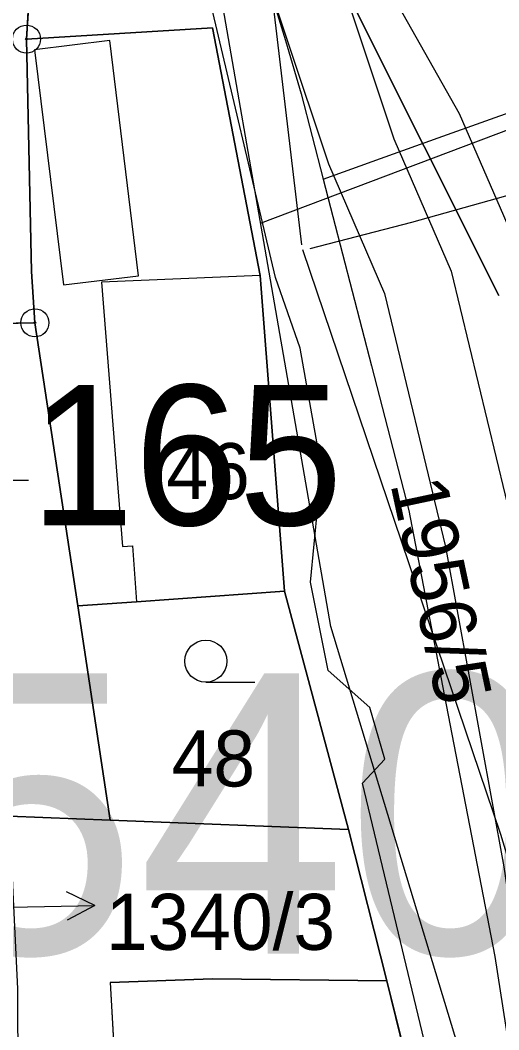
# Model space of a CAD drawing. Extents: x -706130 to -698555, y -971544 to -967260.
# Drawn here: x -704421.24 to -704404.16, y -969397.27 to -969361.26 of the extents above; entities that cross this region are included whole.
import ezdxf

# ---------------------------------------------------------------- set-up
doc = ezdxf.new("R2010")
doc.units = 0
for name, color, linetype in [('_Doplněk budov pro zastavěnost', 7, 'Continuous'), ('_Polohopis reambulance', 7, 'Continuous'), ('BPEJ I-II trida ochrany S', 7, 'Continuous'), ('Docházková izochrona - BUS S', 7, 'Continuous'), ('Docházková izochrona - VLAK N', 7, 'Continuous'), ('Kanalizace_stoka bez rozlišení N', 7, 'Continuous'), ('KN_Budovy', 7, 'Continuous'), ('KN_Budovy_cisla_domovni', 7, 'Continuous'), ('KN_Hranice_parcel', 7, 'Continuous'), ('KN_Hranice_parcel_vnitrni_kresba', 7, 'Continuous'), ('KN_Parcelni cisla', 7, 'Continuous'), ('KN_Parcelni cisla_sipky', 7, 'Continuous'), ('KN_Polygon parcely', 7, 'Continuous'), ('KN_POZEMKY_13_ZASTAVENA PLOCHA', 7, 'Continuous'), ('KN_POZEMKY_14_OSTATNI PLOCHA', 7, 'Continuous'), ('KN_POZEMKY_5_ZAHRADA', 7, 'Continuous'), ('KN_VYUZITI_17_ostatni plocha_ostatni komunikace', 7, 'Continuous'), ('KN_Značky bodu BP', 7, 'Continuous'), ('KN_Značky budov', 7, 'Continuous'), ('KN_Značky kultur', 7, 'Continuous'), ('Koridor pro umístění staveb pro snižování ohrožení území povodněmi N', 7, 'Continuous'), ('Koridor pro umístění staveb pro snižování ohrožení území povodněmi N ŠRAFY', 7, 'Continuous'), ('Nemovité kulturní památky popis', 7, 'Continuous'), ('Nemovité kulturní památky S', 7, 'Continuous'), ('Plochy smíšené obytné venkovské S', 7, 'Continuous'), ('Plochy verejnych prostranstvi - komunikace ostatni S', 7, 'Continuous'), ('Plochy vodní a vodních toku_linie zatrubněný tok S', 7, 'Continuous'), ('Plynovody STL S', 7, 'Continuous'), ('Regulační bloky zastavěné S', 7, 'Continuous'), ('Spoje_dálkový optický komunikační kabel S', 7, 'Continuous'), ('Vodovodní řady - rozváděcí S', 7, 'Continuous'), ('VPS pro snizovani ohrozeni uzemi povodnemi_obrys N', 7, 'Continuous'), ('VPS pro snizovani ohrozeni uzemi povodnemi_plochy N', 7, 'Continuous')]:
    doc.layers.add(name, color=color, linetype=linetype)

msp = doc.modelspace()

# ---------------------------------------------------------------- linework, layer by layer
at = {"layer": '_Doplněk budov pro zastavěnost'}
for p, q in [((-704418.042, -969361.979), (-704420.722, -969362.309)), ((-704417.012, -969370.369), (-704418.042, -969361.979)), ((-704420.722, -969362.309), (-704419.692, -969370.699)), ((-704419.692, -969370.699), (-704417.012, -969370.369))]:
    msp.add_line(p, q, dxfattribs=at)
at = {"layer": '_Polohopis reambulance'}
msp.add_line((-704409.66, -969360.09), (-704404.16, -969371.08), dxfattribs=at)
at = {"layer": 'BPEJ I-II trida ochrany S'}
for p, q in [((-704421.01, -969361.93), (-704420.84, -969359.16)), ((-704420.83, -969370.22), (-704421.01, -969361.93)), ((-704420.71, -969372.05), (-704420.83, -969370.22)), ((-704419.18, -969382.15), (-704420.71, -969372.05)), ((-704411.8, -969381.62), (-704417.09, -969382)), ((-704409.52, -969390.12), (-704411.8, -969381.62)), ((-704417.09, -969382), (-704419.18, -969382.15)), ((-704421.63, -969389.65), (-704418.03, -969389.79)), ((-704418.03, -969389.79), (-704409.52, -969390.12))]:
    msp.add_line(p, q, dxfattribs=at)
at = {"layer": 'Docházková izochrona - BUS S'}
msp.add_arc((-704475.99, -969462.395), 400, 57.53029, 230.24409, dxfattribs=at)
at = {"layer": 'Docházková izochrona - VLAK N'}
msp.add_circle((-704165.451, -969778.767), 800, dxfattribs=at)
at = {"layer": 'Kanalizace_stoka bez rozlišení N'}
for points in [[(-704414.245, -969472.63), (-704412.164, -969456.533), (-704409.57, -969444.624), (-704405.756, -969437.014), (-704403.871, -969419.899), (-704402.774, -969407.197), (-704410.158, -969382.884), (-704416.419, -969346.868), (-704429.111, -969307.531), (-704429.257, -969293.825), (-704428.926, -969261.579), (-704417.435, -969229.796), (-704387.516, -969198.387), (-704355.329, -969175.746), (-704342.387, -969170.161), (-704325.212, -969159.841), (-704300.264, -969142.175), (-704274.452, -969124.129), (-704271.193, -969105.498), (-704273.274, -969089.555), (-704281.769, -969069.266), (-704288.527, -969047.689)], [(-704412.659, -969368.498), (-704399.788, -969363.634)]]:
    msp.add_lwpolyline(points, dxfattribs=at)
at = {"layer": 'KN_Budovy'}
for points in [[(-704412.67, -969370.36), (-704418.33, -969370.6), (-704417.59, -969380.03), (-704417.23, -969380), (-704417.09, -969382), (-704411.8, -969381.62)], [(-704417.57, -969403.57), (-704418.05, -969403.54), (-704417.98, -969405.42), (-704417.56, -969417.73), (-704407.24, -969417.25), (-704407.96, -969403.71), (-704406.19, -969403.42), (-704408.16, -969395.52), (-704414.38, -969395.45), (-704418.03, -969395.58)]]:
    msp.add_lwpolyline(points, close=True, dxfattribs=at)
at = {"layer": 'KN_Hranice_parcel'}
for p, q in [((-704420.84, -969359.16), (-704421.01, -969361.93)), ((-704420.71, -969372.05), (-704425.47, -969372.14)), ((-704420.71, -969372.05), (-704419.18, -969382.15)), ((-704409.52, -969390.12), (-704411.8, -969381.62)), ((-704419.18, -969382.15), (-704418.03, -969389.79)), ((-704418.03, -969389.79), (-704421.63, -969389.65)), ((-704409.52, -969390.12), (-704418.03, -969389.79))]:
    msp.add_line(p, q, dxfattribs=at)
for points in [[(-704411.8, -969381.62), (-704412.67, -969370.36), (-704414.37, -969361.53), (-704421.01, -969361.93)], [(-704421.01, -969361.93), (-704420.83, -969370.22), (-704420.71, -969372.05)], [(-704419.18, -969382.15), (-704417.09, -969382), (-704411.8, -969381.62)], [(-704404.29, -969417.11), (-704403.82, -969414.61), (-704403.97, -969407.16), (-704406.19, -969403.42), (-704408.16, -969395.52), (-704409.52, -969390.12)]]:
    msp.add_lwpolyline(points, dxfattribs=at)
at = {"layer": 'KN_Hranice_parcel_vnitrni_kresba'}
for p, q in [((-704412.67, -969370.36), (-704418.33, -969370.6)), ((-704418.33, -969370.6), (-704417.59, -969380.03)), ((-704417.59, -969380.03), (-704417.23, -969380)), ((-704417.23, -969380), (-704417.09, -969382)), ((-704418.03, -969395.58), (-704414.38, -969395.45)), ((-704418.03, -969395.58), (-704417.57, -969403.57)), ((-704414.38, -969395.45), (-704408.16, -969395.52))]:
    msp.add_line(p, q, dxfattribs=at)
at = {"layer": 'KN_Parcelni cisla_sipky'}
for p, q in [((-704418.569, -969392.838), (-704419.58, -969392.354)), ((-704421.57, -969392.89), (-704418.569, -969392.838)), ((-704418.569, -969392.838), (-704419.562, -969393.356))]:
    msp.add_line(p, q, dxfattribs=at)
at = {"layer": 'KN_Polygon parcely'}
for points in [[(-704425.21, -969361.43), (-704422.22, -969361.42), (-704422.14, -969371.17), (-704425.45, -969371.2), (-704425.47, -969372.14), (-704420.71, -969372.05), (-704420.83, -969370.22), (-704421.01, -969361.93), (-704420.84, -969359.16), (-704425.14, -969358.72), (-704425.17, -969359.82)], [(-704412.67, -969370.36), (-704414.37, -969361.53), (-704421.01, -969361.93), (-704420.83, -969370.22), (-704420.71, -969372.05), (-704419.18, -969382.15), (-704417.09, -969382), (-704411.8, -969381.62)], [(-704423.36, -969389.58), (-704421.63, -969389.65), (-704418.03, -969389.79), (-704419.18, -969382.15), (-704420.71, -969372.05), (-704425.47, -969372.14), (-704424.49, -969389.54)], [(-704419.18, -969382.15), (-704418.03, -969389.79), (-704409.52, -969390.12), (-704411.8, -969381.62), (-704417.09, -969382)], [(-704421.63, -969389.65), (-704421.33, -969395.81), (-704421.3, -969405.33), (-704417.98, -969405.42), (-704417.56, -969417.73), (-704407.24, -969417.25), (-704404.29, -969417.11), (-704403.82, -969414.61), (-704403.97, -969407.16), (-704406.19, -969403.42), (-704408.16, -969395.52), (-704409.52, -969390.12), (-704418.03, -969389.79)]]:
    msp.add_lwpolyline(points, close=True, dxfattribs=at)
msp.add_lwpolyline([(-704420.84, -969359.16), (-704421.01, -969361.93), (-704414.37, -969361.53), (-704412.67, -969370.36), (-704411.8, -969381.62), (-704409.52, -969390.12), (-704408.16, -969395.52), (-704406.19, -969403.42), (-704403.97, -969407.16), (-704403.82, -969414.61), (-704404.29, -969417.11), (-704405.6, -969424.07), (-704410.87, -969430.6)], dxfattribs=at)
at = {"layer": 'KN_POZEMKY_13_ZASTAVENA PLOCHA'}
for p, q in [((-704421.01, -969361.93), (-704414.37, -969361.53)), ((-704414.37, -969361.53), (-704412.67, -969370.36)), ((-704420.83, -969370.22), (-704421.01, -969361.93)), ((-704420.71, -969372.05), (-704420.83, -969370.22)), ((-704412.67, -969370.36), (-704411.8, -969381.62)), ((-704419.18, -969382.15), (-704420.71, -969372.05)), ((-704411.8, -969381.62), (-704417.09, -969382)), ((-704417.09, -969382), (-704419.18, -969382.15)), ((-704421.63, -969389.65), (-704418.03, -969389.79)), ((-704418.03, -969389.79), (-704409.52, -969390.12)), ((-704409.52, -969390.12), (-704408.16, -969395.52)), ((-704408.16, -969395.52), (-704406.19, -969403.42))]:
    msp.add_line(p, q, dxfattribs=at)
at = {"layer": 'KN_POZEMKY_14_OSTATNI PLOCHA'}
for p, q in [((-704421.01, -969361.93), (-704420.84, -969359.16)), ((-704414.37, -969361.53), (-704421.01, -969361.93)), ((-704412.67, -969370.36), (-704414.37, -969361.53)), ((-704411.8, -969381.62), (-704412.67, -969370.36)), ((-704409.52, -969390.12), (-704411.8, -969381.62)), ((-704408.16, -969395.52), (-704409.52, -969390.12)), ((-704406.19, -969403.42), (-704408.16, -969395.52))]:
    msp.add_line(p, q, dxfattribs=at)
at = {"layer": 'KN_POZEMKY_5_ZAHRADA'}
for p, q in [((-704420.84, -969359.16), (-704421.01, -969361.93)), ((-704421.01, -969361.93), (-704420.83, -969370.22)), ((-704420.83, -969370.22), (-704420.71, -969372.05)), ((-704425.47, -969372.14), (-704420.71, -969372.05)), ((-704420.71, -969372.05), (-704425.47, -969372.14)), ((-704420.71, -969372.05), (-704419.18, -969382.15)), ((-704417.09, -969382), (-704411.8, -969381.62)), ((-704411.8, -969381.62), (-704409.52, -969390.12)), ((-704419.18, -969382.15), (-704417.09, -969382)), ((-704418.03, -969389.79), (-704419.18, -969382.15)), ((-704419.18, -969382.15), (-704418.03, -969389.79)), ((-704418.03, -969389.79), (-704421.63, -969389.65)), ((-704409.52, -969390.12), (-704418.03, -969389.79))]:
    msp.add_line(p, q, dxfattribs=at)
at = {"layer": 'KN_VYUZITI_17_ostatni plocha_ostatni komunikace'}
for p, q in [((-704421.01, -969361.93), (-704420.84, -969359.16)), ((-704414.37, -969361.53), (-704421.01, -969361.93)), ((-704412.67, -969370.36), (-704414.37, -969361.53)), ((-704411.8, -969381.62), (-704412.67, -969370.36)), ((-704409.52, -969390.12), (-704411.8, -969381.62)), ((-704408.16, -969395.52), (-704409.52, -969390.12)), ((-704406.19, -969403.42), (-704408.16, -969395.52))]:
    msp.add_line(p, q, dxfattribs=at)
at = {"layer": 'KN_Značky bodu BP'}
for centre, radius in [((-704421.01, -969361.93), 0.5), ((-704421.01, -969361.93), 0.0303), ((-704420.71, -969372.05), 0.5), ((-704420.71, -969372.05), 0.0303)]:
    msp.add_circle(centre, radius, dxfattribs=at)
at = {"layer": 'KN_Značky budov'}
msp.add_circle((-704414.907, -969374.459), 0.175, dxfattribs=at)
at = {"layer": 'KN_Značky kultur'}
for p, q in [((-704422.683, -969377.66), (-704420.933, -969377.66)), ((-704414.613, -969384.87), (-704412.863, -969384.87))]:
    msp.add_line(p, q, dxfattribs=at)
msp.add_circle((-704414.613, -969384.12), 0.75, dxfattribs=at)
at = {"layer": 'Koridor pro umístění staveb pro snižování ohrožení území povodněmi N'}
for points in [[(-704407.325, -969468.786), (-704407.166, -969455.151), (-704399.122, -969422.094), (-704396.987, -969414.872), (-704396.472, -969411.68), (-704396.831, -969405.718), (-704399.045, -969390.648), (-704401.168, -969379.013), (-704403.475, -969369.415), (-704405.563, -969364.596), (-704410.04, -969356.65)], [(-704413.218, -969357.433), (-704410.237, -969366.384), (-704408.235, -969371.005), (-704406.062, -969380.047), (-704403.98, -969391.46), (-704401.809, -969406.232), (-704401.496, -969411.43), (-704401.872, -969413.761), (-704403.952, -969420.793), (-704412.159, -969454.523), (-704412.327, -969468.934)]]:
    msp.add_lwpolyline(points, dxfattribs=at)
at = {"layer": 'Koridor pro umístění staveb pro snižování ohrožení území povodněmi N ŠRAFY'}
for points in [[(-704407.325, -969468.786), (-704407.166, -969455.151), (-704399.122, -969422.094), (-704396.987, -969414.872), (-704396.472, -969411.68), (-704396.831, -969405.718), (-704399.045, -969390.648), (-704401.168, -969379.013), (-704403.475, -969369.415), (-704405.563, -969364.596), (-704410.04, -969356.65)], [(-704413.218, -969357.433), (-704410.237, -969366.384), (-704408.235, -969371.005), (-704406.062, -969380.047), (-704403.98, -969391.46), (-704401.809, -969406.232), (-704401.496, -969411.43), (-704401.872, -969413.761), (-704403.952, -969420.793), (-704412.159, -969454.523), (-704412.327, -969468.934)]]:
    msp.add_lwpolyline(points, dxfattribs=at)
at = {"layer": 'Nemovité kulturní památky S'}
msp.add_lwpolyline([(-704407.24, -969417.25), (-704407.96, -969403.71), (-704406.19, -969403.42), (-704408.16, -969395.52), (-704414.38, -969395.45), (-704418.03, -969395.58), (-704417.57, -969403.57), (-704418.05, -969403.54), (-704417.98, -969405.42), (-704417.56, -969417.73)], close=True, dxfattribs=at)
at = {"layer": 'Plochy smíšené obytné venkovské S'}
for p, q in [((-704421.01, -969361.93), (-704420.84, -969359.16)), ((-704414.37, -969361.53), (-704421.01, -969361.93)), ((-704412.67, -969370.36), (-704414.37, -969361.53)), ((-704411.8, -969381.62), (-704412.67, -969370.36)), ((-704409.52, -969390.12), (-704411.8, -969381.62)), ((-704408.16, -969395.52), (-704409.52, -969390.12)), ((-704406.19, -969403.42), (-704408.16, -969395.52))]:
    msp.add_line(p, q, dxfattribs=at)
at = {"layer": 'Plochy verejnych prostranstvi - komunikace ostatni S'}
for p, q in [((-704420.84, -969359.16), (-704421.01, -969361.93)), ((-704409.66, -969360.09), (-704404.16, -969371.08)), ((-704404.16, -969371.08), (-704409.66, -969360.09)), ((-704421.01, -969361.93), (-704414.37, -969361.53)), ((-704414.37, -969361.53), (-704412.67, -969370.36)), ((-704412.67, -969370.36), (-704411.8, -969381.62)), ((-704411.8, -969381.62), (-704409.52, -969390.12)), ((-704409.52, -969390.12), (-704408.16, -969395.52)), ((-704408.16, -969395.52), (-704406.19, -969403.42))]:
    msp.add_line(p, q, dxfattribs=at)
at = {"layer": 'Plochy vodní a vodních toku_linie zatrubněný tok S'}
msp.add_lwpolyline([(-704410.814, -969356.741), (-704407.9, -969365.49), (-704405.855, -969370.21), (-704403.615, -969379.53), (-704401.513, -969391.054), (-704399.32, -969405.975), (-704398.984, -969411.555), (-704399.429, -969414.317), (-704401.537, -969421.443), (-704409.662, -969454.837), (-704409.826, -969468.86)], dxfattribs=at)
at = {"layer": 'Plynovody STL S'}
for points in [[(-704412.24, -969360.42), (-704411.775, -969361.982), (-704411.21, -969363.88), (-704410.422, -969366.928), (-704408.7, -969373.589), (-704407.37, -969378.74), (-704406.106, -969385.303), (-704404.3, -969394.66), (-704403.925, -969397.103), (-704402.97, -969403.36), (-704402.758, -969409.032), (-704402.63, -969412.49), (-704403.434, -969418.119), (-704403.7, -969419.98), (-704404.018, -969420.924), (-704406.3, -969427.7), (-704409.33, -969431.488), (-704409.78, -969432.05), (-704412.96, -969432.95), (-704422.42, -969432.34), (-704423.96, -969432.18), (-704427.34, -969431.57), (-704429.22, -969431.028), (-704434.968, -969429.369)], [(-704410.422, -969366.928), (-704408.384, -969366.193), (-704406.16, -969365.39), (-704400.69, -969363.44), (-704396.93, -969361.09)]]:
    msp.add_lwpolyline(points, dxfattribs=at)
at = {"layer": 'Regulační bloky zastavěné S'}
for p, q in [((-704421.01, -969361.93), (-704420.84, -969359.16)), ((-704414.37, -969361.53), (-704421.01, -969361.93)), ((-704412.67, -969370.36), (-704414.37, -969361.53)), ((-704411.8, -969381.62), (-704412.67, -969370.36)), ((-704409.52, -969390.12), (-704411.8, -969381.62)), ((-704408.16, -969395.52), (-704409.52, -969390.12)), ((-704406.19, -969403.42), (-704408.16, -969395.52))]:
    msp.add_line(p, q, dxfattribs=at)
at = {"layer": 'Spoje_dálkový optický komunikační kabel S'}
msp.add_lwpolyline([(-704410.86, -969438.64), (-704410.2, -969428.89), (-704410.07, -969427.96), (-704407.96, -969424.91), (-704406.24, -969420.97), (-704405.51, -969416.62), (-704405.37, -969410.22), (-704405.84, -969403.07), (-704406.11, -969400.61), (-704409.02, -969388.47), (-704408.23, -969387.61), (-704408.76, -969385.77), (-704410.25, -969384.45), (-704410.88, -969381.3), (-704410.48, -969377.24), (-704411.25, -969372.96), (-704412.13, -969370.43), (-704414.57, -969360.1)], dxfattribs=at)
at = {"layer": 'Vodovodní řady - rozváděcí S'}
for points in [[(-704412.771, -969356.01), (-704411.204, -969369.269)], [(-704410.892, -969369.395), (-704407.266, -969368.461), (-704403.912, -969367.52), (-704399.024, -969365.828)], [(-704411.169, -969369.439), (-704404.102, -969390.286), (-704399.569, -969405.18)]]:
    msp.add_lwpolyline(points, dxfattribs=at)
at = {"layer": 'VPS pro snizovani ohrozeni uzemi povodnemi_obrys N'}
for points in [[(-704407.325, -969468.786), (-704407.166, -969455.151), (-704399.122, -969422.094), (-704396.987, -969414.872), (-704396.472, -969411.68), (-704396.831, -969405.718), (-704399.045, -969390.648), (-704401.168, -969379.013), (-704403.475, -969369.415), (-704405.563, -969364.596), (-704410.04, -969356.65)], [(-704413.218, -969357.433), (-704410.237, -969366.384), (-704408.235, -969371.005), (-704406.062, -969380.047), (-704403.98, -969391.46), (-704401.809, -969406.232), (-704401.496, -969411.43), (-704401.872, -969413.761), (-704403.952, -969420.793), (-704412.159, -969454.523), (-704412.327, -969468.934)]]:
    msp.add_lwpolyline(points, dxfattribs=at)
at = {"layer": 'VPS pro snizovani ohrozeni uzemi povodnemi_plochy N'}
for points in [[(-704407.325, -969468.786), (-704407.166, -969455.151), (-704399.122, -969422.094), (-704396.987, -969414.872), (-704396.472, -969411.68), (-704396.831, -969405.718), (-704399.045, -969390.648), (-704401.168, -969379.013), (-704403.475, -969369.415), (-704405.563, -969364.596), (-704410.04, -969356.65)], [(-704413.218, -969357.433), (-704410.237, -969366.384), (-704408.235, -969371.005), (-704406.062, -969380.047), (-704403.98, -969391.46), (-704401.809, -969406.232), (-704401.496, -969411.43), (-704401.872, -969413.761), (-704403.952, -969420.793), (-704412.159, -969454.523), (-704412.327, -969468.934)]]:
    msp.add_lwpolyline(points, dxfattribs=at)

# ---------------------------------------------------------------- texts
at = {"layer": 'KN_Budovy_cisla_domovni'}
msp.add_text('165', height=5, dxfattribs=at).set_placement((-704420.882, -969379.269))
at = {"layer": 'KN_Parcelni cisla'}
for s, p in [('46', (-704416.02, -969378.34)), ('48', (-704415.83, -969388.59)), ('1340/3', (-704418.18, -969394.419))]:
    msp.add_text(s, height=2, dxfattribs=at).set_placement(p)
msp.add_text('1956/5', height=2, rotation=282, dxfattribs=at).set_placement((-704408.034, -969377.784))
at = {"layer": 'Nemovité kulturní památky popis'}
msp.add_text('100540', height=10, dxfattribs=at).set_placement((-704446.792, -969394.554))

doc.saveas('drawing.dxf')
